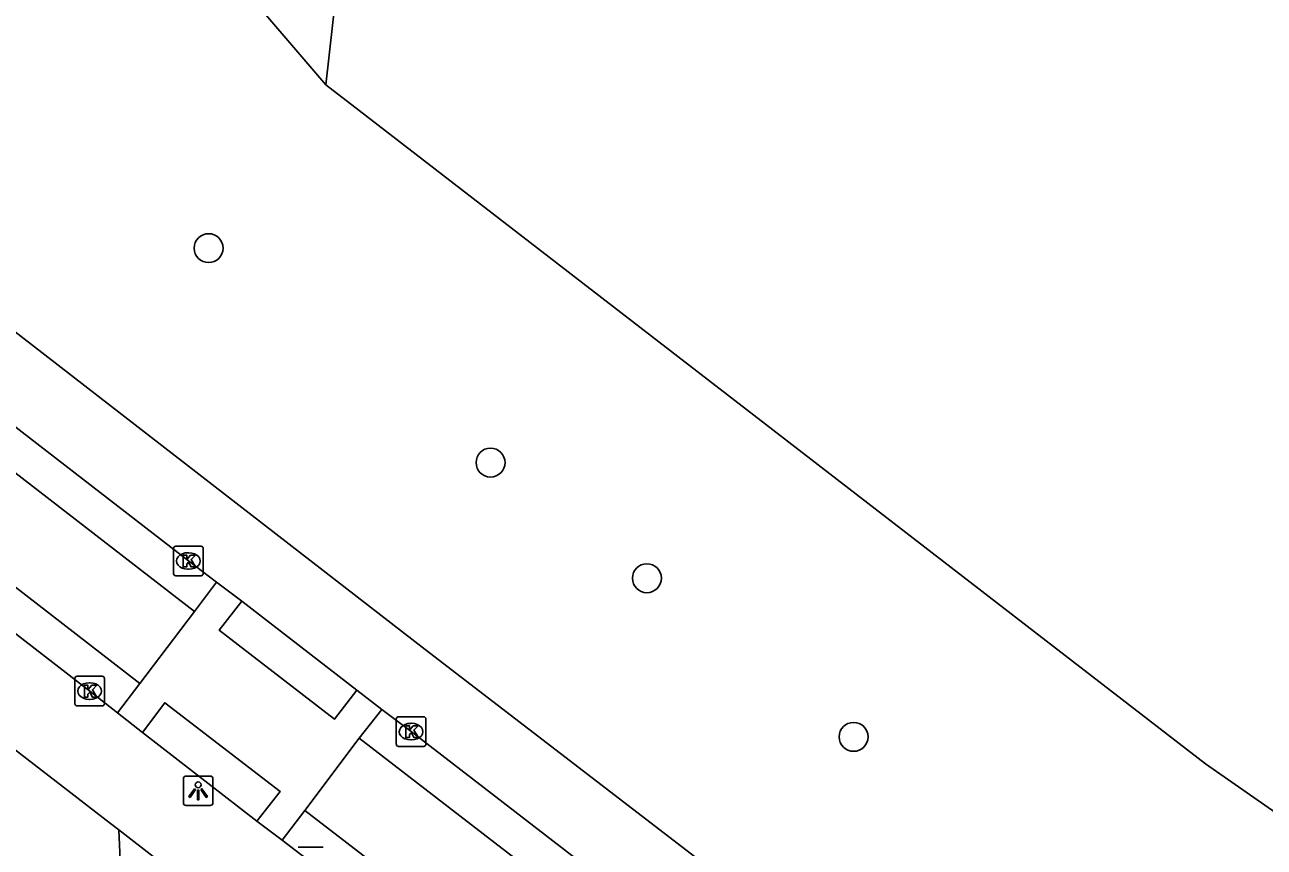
# Model space of a CAD drawing. Extents: x 161928 to 163055, y 386475 to 387428.
# Drawn here: x 162442.33 to 162484.23, y 386696.83 to 386724.62 of the extents above; entities that cross this region are included whole.
import ezdxf

# ---------------------------------------------------------------- set-up
doc = ezdxf.new("R2010")
doc.units = 0
for name, color, linetype in [('IMGEO_Boom', 7, 'Continuous'), ('IMGEO_Groenvoorziening', 7, 'Continuous'), ('IMGEO_Kolk', 7, 'Continuous'), ('IMGEO_Lichtpunt', 7, 'Continuous'), ('IMGEO_Meer_plas_ven_vijver', 7, 'Continuous'), ('IMGEO_Rijbaan_lokaal_gesloten', 7, 'Continuous'), ('IMGEO_Rijbaan_lokaal_open', 7, 'Continuous'), ('IMGEO_Voetpad_open', 7, 'Continuous')]:
    doc.layers.add(name, color=color, linetype=linetype)

msp = doc.modelspace()

# ---------------------------------------------------------------- linework, layer by layer
at = {"layer": 'IMGEO_Boom'}
for centre in [(162448.545, 386717.072), (162458.076, 386709.825), (162463.362, 386705.92), (162470.35, 386700.56)]:
    msp.add_circle(centre, 0.489, dxfattribs=at)
at = {"layer": 'IMGEO_Groenvoorziening'}
for points in [[(162452.506, 386722.593), (162442.778, 386733.94)], [(162445.842, 386689.832), (162445.506, 386697.418)]]:
    msp.add_lwpolyline(points, dxfattribs=at)
at = {"layer": 'IMGEO_Kolk'}
for p, q in [((162447.361, 386706.076), (162447.361, 386706.928)), ((162447.436, 386707.002), (162448.288, 386707.002)), ((162448.362, 386706.928), (162448.362, 386706.076)), ((162447.849, 386706.782), (162447.874, 386706.782)), ((162448.288, 386706.002), (162447.436, 386706.002)), ((162447.872, 386706.222), (162447.847, 386706.222)), ((162444.022, 386701.679), (162444.022, 386702.531)), ((162444.097, 386702.605), (162444.949, 386702.605)), ((162444.51, 386702.385), (162444.535, 386702.385)), ((162445.023, 386702.531), (162445.023, 386701.679)), ((162444.533, 386701.825), (162444.508, 386701.825)), ((162444.949, 386701.605), (162444.097, 386701.605)), ((162454.89, 386700.311), (162454.89, 386701.163)), ((162454.965, 386701.237), (162455.817, 386701.237)), ((162455.378, 386701.017), (162455.403, 386701.017)), ((162455.891, 386701.163), (162455.891, 386700.311)), ((162455.817, 386700.237), (162454.965, 386700.237)), ((162455.401, 386700.457), (162455.376, 386700.457)), ((162451.569, 386696.831), (162452.421, 386696.831))]:
    msp.add_line(p, q, dxfattribs=at)
for points in [[(162447.361, 386706.076), (162447.361, 386706.928)], [(162447.436, 386707.002), (162448.288, 386707.002)], [(162448.362, 386706.928), (162448.362, 386706.076)], [(162447.682, 386706.702), (162447.805, 386706.702), (162447.805, 386706.551), (162447.935, 386706.702), (162448.099, 386706.702), (162447.953, 386706.551), (162448.106, 386706.302), (162447.954, 386706.302), (162447.869, 386706.466), (162447.805, 386706.399), (162447.805, 386706.302), (162447.682, 386706.302), (162447.682, 386706.702)], [(162448.288, 386706.002), (162447.436, 386706.002)], [(162444.022, 386701.679), (162444.022, 386702.531)], [(162444.097, 386702.605), (162444.949, 386702.605)], [(162444.343, 386702.305), (162444.466, 386702.305), (162444.466, 386702.154), (162444.596, 386702.305), (162444.76, 386702.305), (162444.614, 386702.154), (162444.767, 386701.905), (162444.615, 386701.905), (162444.53, 386702.069), (162444.466, 386702.002), (162444.466, 386701.905), (162444.343, 386701.905), (162444.343, 386702.305)], [(162445.023, 386702.531), (162445.023, 386701.679)], [(162444.949, 386701.605), (162444.097, 386701.605)], [(162454.89, 386700.311), (162454.89, 386701.163)], [(162454.965, 386701.237), (162455.817, 386701.237)], [(162455.891, 386701.163), (162455.891, 386700.311)], [(162455.211, 386700.937), (162455.334, 386700.937), (162455.334, 386700.786), (162455.464, 386700.937), (162455.628, 386700.937), (162455.482, 386700.786), (162455.635, 386700.537), (162455.483, 386700.537), (162455.398, 386700.701), (162455.334, 386700.634), (162455.334, 386700.537), (162455.211, 386700.537), (162455.211, 386700.937)], [(162455.817, 386700.237), (162454.965, 386700.237)], [(162451.569, 386696.831), (162452.421, 386696.831)]]:
    msp.add_lwpolyline(points, dxfattribs=at)
for centre, start, end in [((162447.438, 386706.926), 91.552, 178.448), ((162447.438, 386706.926), 91.552, 178.448), ((162448.286, 386706.926), 1.552, 88.448), ((162448.286, 386706.926), 1.552, 88.448), ((162447.438, 386706.078), 181.552, 268.448), ((162447.438, 386706.078), 181.552, 268.448), ((162448.286, 386706.078), 271.552, 358.448), ((162448.286, 386706.078), 271.552, 358.448), ((162444.099, 386702.529), 91.552, 178.448), ((162444.099, 386702.529), 91.552, 178.448), ((162444.947, 386702.529), 1.552, 88.448), ((162444.947, 386702.529), 1.552, 88.448), ((162444.099, 386701.681), 181.552, 268.448), ((162444.099, 386701.681), 181.552, 268.448), ((162444.947, 386701.681), 271.552, 358.448), ((162444.947, 386701.681), 271.552, 358.448), ((162454.967, 386701.161), 91.552, 178.448), ((162454.967, 386701.161), 91.552, 178.448), ((162455.815, 386701.161), 1.552, 88.448), ((162455.815, 386701.161), 1.552, 88.448), ((162454.967, 386700.313), 181.552, 268.448), ((162454.967, 386700.313), 181.552, 268.448), ((162455.815, 386700.313), 271.552, 358.448), ((162455.815, 386700.313), 271.552, 358.448)]:
    msp.add_arc(centre, 0.0765, start, end, dxfattribs=at)
for centre, major_axis, ratio, start_param, end_param in [((162447.848, 386706.502), (-0.387, 0.002), 0.722429, 4.712389, 7.853982), ((162447.873, 386706.502), (-0.39, 0.002), 0.717154, 1.570796, 4.712389), ((162444.509, 386702.105), (-0.387, 0.002), 0.722429, 4.712389, 7.853982), ((162444.534, 386702.105), (-0.39, 0.002), 0.717154, 1.570796, 4.712389), ((162455.377, 386700.737), (-0.387, 0.002), 0.722429, 4.712389, 7.853982), ((162455.402, 386700.737), (-0.39, 0.002), 0.717154, 1.570796, 4.712389)]:
    msp.add_ellipse(centre, major_axis=major_axis, ratio=ratio, start_param=start_param, end_param=end_param, dxfattribs=at)
at = {"layer": 'IMGEO_Lichtpunt'}
for p, q in [((162447.693, 386699.142), (162447.693, 386698.335)), ((162447.693, 386699.142), (162447.693, 386698.335)), ((162448.595, 386699.237), (162447.787, 386699.237)), ((162448.595, 386699.237), (162447.787, 386699.237)), ((162448.689, 386698.335), (162448.689, 386699.142)), ((162448.689, 386698.335), (162448.689, 386699.142)), ((162447.787, 386698.241), (162448.595, 386698.241)), ((162447.787, 386698.241), (162448.595, 386698.241))]:
    msp.add_line(p, q, dxfattribs=at)
for points in [[(162448.067, 386698.806), (162448.106, 386698.778), (162447.918, 386698.516), (162447.88, 386698.543), (162448.067, 386698.806)], [(162448.169, 386698.758), (162448.216, 386698.758), (162448.216, 386698.436), (162448.169, 386698.436), (162448.169, 386698.758)], [(162448.279, 386698.778), (162448.317, 386698.805), (162448.504, 386698.543), (162448.465, 386698.515), (162448.279, 386698.778)]]:
    msp.add_lwpolyline(points, dxfattribs=at)
msp.add_circle((162448.192, 386698.94), 0.0994, dxfattribs=at)
for centre, start, end in [((162447.787, 386699.142), 90, 180), ((162447.787, 386699.142), 90, 180), ((162448.595, 386699.142), 0, 90), ((162448.595, 386699.142), 0, 90), ((162447.787, 386698.335), 180, 270), ((162447.787, 386698.335), 180, 270), ((162448.595, 386698.335), 270, 0), ((162448.595, 386698.335), 270, 360)]:
    msp.add_arc(centre, 0.0946, start, end, dxfattribs=at)
at = {"layer": 'IMGEO_Meer_plas_ven_vijver'}
for points in [[(162455.582, 386749.989), (162452.506, 386722.593)], [(162452.506, 386722.593), (162453.635, 386721.722), (162482.248, 386699.65), (162493.129, 386692.071), (162500, 386686.562), (162503.146, 386684.039), (162513.91, 386676.495), (162519.471, 386672.969), (162523.341, 386669.895), (162525.473, 386668.394), (162525.627, 386668.286)]]:
    msp.add_lwpolyline(points, dxfattribs=at)
at = {"layer": 'IMGEO_Rijbaan_lokaal_gesloten'}
for points in [[(162424.84, 386724.333), (162428.924, 386721.161), (162429.823, 386720.466), (162433.272, 386717.786), (162447.862, 386706.502), (162448.812, 386705.79)], [(162448.072, 386704.795), (162424.746, 386722.816)], [(162445.467, 386701.372), (162444.523, 386702.105), (162429.919, 386713.4), (162425.644, 386716.69), (162424.742, 386717.397), (162419.886, 386721.149)], [(162421.683, 386721.362), (162430.693, 386714.383), (162446.224, 386702.363)], [(162449.664, 386705.143), (162453.56, 386702.135)], [(162454.403, 386701.48), (162455.391, 386700.737), (162471.584, 386688.245), (162488.589, 386675.192), (162494.42, 386670.667), (162495.364, 386669.966), (162499.721, 386666.625)], [(162450.172, 386697.713), (162446.304, 386700.712)], [(162497.35, 386666.837), (162492.631, 386670.499), (162487.813, 386674.196), (162470.8, 386687.286), (162453.639, 386700.515)], [(162451.8, 386698.073), (162468.987, 386684.846), (162486.035, 386671.722), (162492.041, 386667.102)], [(162491.966, 386665.581), (162491.038, 386666.283), (162485.185, 386670.804), (162468.217, 386683.848), (162451.995, 386696.331), (162451.035, 386697.064)]]:
    msp.add_lwpolyline(points, dxfattribs=at)
at = {"layer": 'IMGEO_Rijbaan_lokaal_open'}
for points in [[(162448.812, 386705.79), (162448.072, 386704.795)], [(162448.812, 386705.79), (162449.664, 386705.143)], [(162453.56, 386702.135), (162452.801, 386701.162), (162448.903, 386704.162), (162449.664, 386705.143)], [(162446.224, 386702.363), (162448.072, 386704.795)], [(162446.224, 386702.363), (162445.467, 386701.372)], [(162453.56, 386702.135), (162454.403, 386701.48)], [(162446.304, 386700.712), (162445.467, 386701.372)], [(162446.304, 386700.712), (162447.064, 386701.71), (162450.966, 386698.708), (162450.172, 386697.713)], [(162454.403, 386701.48), (162453.639, 386700.515)], [(162453.639, 386700.515), (162451.8, 386698.073)], [(162451.8, 386698.073), (162451.035, 386697.064)], [(162451.035, 386697.064), (162450.172, 386697.713)]]:
    msp.add_lwpolyline(points, dxfattribs=at)
at = {"layer": 'IMGEO_Voetpad_open'}
for points in [[(162500.303, 386669.375), (162490.194, 386677.12), (162473.241, 386690.166), (162455.865, 386703.513), (162451.273, 386707.066), (162431.337, 386722.501), (162434.038, 386725.649)], [(162438.957, 386702.466), (162445.226, 386697.635), (162445.506, 386697.418)], [(162445.506, 386697.418), (162449.401, 386694.398), (162451.714, 386692.613)]]:
    msp.add_lwpolyline(points, dxfattribs=at)

doc.saveas('drawing.dxf')
